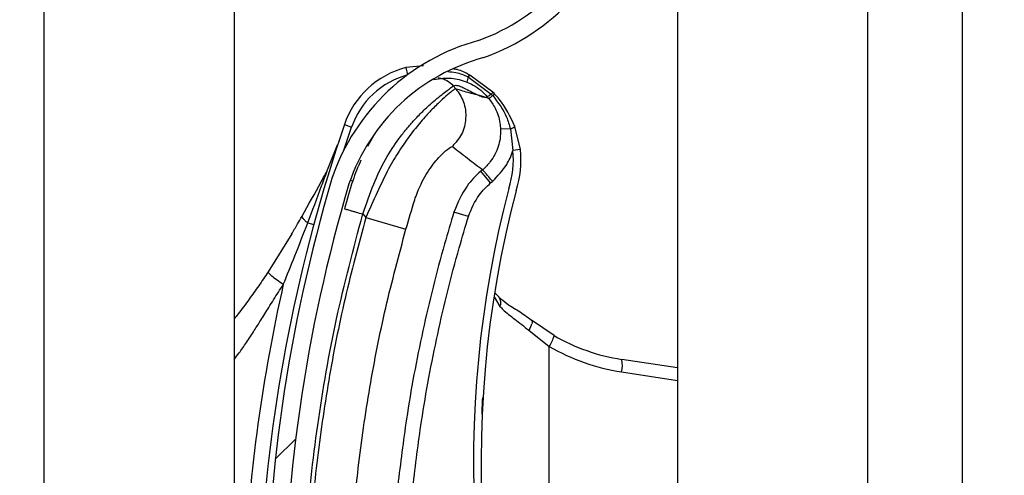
# Model space of a CAD drawing. Header units: inches. Extents: x 170 to 284, y 215 to 248.
# Tile 262 of 656: x 186.1024 to 186.2355, y 241.7558 to 241.8174. Entities that reach past the tile are written whole.
import ezdxf

# ---------------------------------------------------------------- set-up
doc = ezdxf.new("R2010")
doc.units = ezdxf.units.IN
doc.header["$LTSCALE"] = 0.25
doc.header["$MEASUREMENT"] = 0
doc.layers.add('ANNOTATIONS', color=1, linetype='Continuous')
doc.layers.add('LH BENCH MOUNT', color=7, linetype='Continuous')
doc.styles.add('ARIAL', font='arial.ttf', dxfattribs={"height": 0.09375})
doc.dimstyles.new('STANDARD$0', dxfattribs={"dimtxt": 0.09375, "dimasz": 0.09375, "dimexe": 0.03125, "dimexo": 0.046875, "dimgap": 0.09, "dimtad": 0, "dimtih": 1, "dimtoh": 1, "dimdec": 4, "dimzin": 0, "dimdsep": 46, "dimtxsty": 'ARIAL', "dimcen": 0.09, "dimadec": 0, "dimazin": 0, "dimtfac": 1, "dimtdec": 4, "dimtofl": 0, "dimtmove": 0, "dimatfit": 1, "dimfxl": 1, "dimtolj": 1, "dimtzin": 0, "dimarcsym": 0})

# ---------------------------------------------------------------- blocks, each defined once
blk = doc.blocks.new('*D114')
at = {"layer": 'ANNOTATIONS', "color": 0, "lineweight": -2, "transparency": 16777216}
for p, q in [((186.1492924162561, 243.6642684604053), (187.5897358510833, 243.6642684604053)), ((187.5584858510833, 243.5705184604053), (187.5584858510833, 241.8503426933)), ((187.5584858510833, 239.6953067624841), (187.5584858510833, 241.4154825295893)), ((186.8279608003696, 239.6015567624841), (187.5897358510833, 239.6015567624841))]:
    blk.add_line(p, q, dxfattribs=at)
at = {"layer": 'ANNOTATIONS', "color": 0, "transparency": 16777216}
for points in [[(187.5428608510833, 243.5705184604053), (187.5741108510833, 243.5705184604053), (187.5584858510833, 243.6642684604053)], [(187.5428608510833, 239.6953067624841), (187.5741108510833, 239.6953067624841), (187.5584858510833, 239.6015567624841)]]:
    blk.add_solid(points, dxfattribs=at)
at = {"layer": 'defpoints', "color": 0, "transparency": 16777216}
for p in [(186.1024174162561, 243.6642684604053), (186.7810858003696, 239.6015567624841), (187.5584858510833, 239.6015567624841)]:
    blk.add_point(p, dxfattribs=at)
at = {"layer": 'ANNOTATIONS', "color": 0, "transparency": 16777216, "insert": (187.5584858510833, 241.6329126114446), "char_height": 0.09375, "attachment_point": 5, "style": 'ARIAL'}
blk.add_mtext('\\A1;OPENING\\PHEIGHT', dxfattribs=at)

msp = doc.modelspace()

# ---------------------------------------------------------------- hatches: boundary and pattern name
at = {"layer": 'LH BENCH MOUNT'}
h = msp.add_hatch(dxfattribs=at)
h.set_pattern_fill('ANSI31', color=256, scale=0.34241245, angle=2.8e-322, style=0)
h.set_pattern_definition([(45, (176.0930244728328, 238.0091787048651), (-0.03026527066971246, 0.03026527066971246), [])])
edge = h.paths.add_edge_path(flags=0)
edge.add_arc((186.1662917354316, 241.6432972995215), 0.001712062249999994, 450.0000000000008, 472.2104203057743)
edge.add_line((186.1656445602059, 241.6448823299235), (186.1647320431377, 241.6471172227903))
edge.add_arc((186.1662917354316, 241.6432972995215), 0.004126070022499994, 450, 472.2104203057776, ccw=False)
edge.add_arc((186.1662917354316, 241.6343945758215), 0.01302879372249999, 401.4761673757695, 450, ccw=False)
edge.add_arc((186.1620458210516, 241.6312443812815), 0.01830194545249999, 359.9999999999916, 400.0613730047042, ccw=False)
edge.add_arc((186.1685858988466, 241.6312443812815), 0.01176186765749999, 292.1408576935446, 359.99999999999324, ccw=False)
edge.add_arc((186.1662917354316, 241.6344972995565), 0.01566536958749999, 235.2570680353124, 295.43079980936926, ccw=False)
edge.add_arc((186.1715306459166, 241.6426124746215), 0.02532140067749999, 212.8542481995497, 235.9809333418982, ccw=False)
edge.add_arc((186.1633812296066, 241.6362436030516), 0.01504902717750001, 172.1557183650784, 209.3146496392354, ccw=False)
edge.add_arc((186.1758108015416, 241.6349081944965), 0.02754708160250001, 453.3085031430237, 532.9325737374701, ccw=False)
edge.add_arc((186.1725578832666, 241.6709984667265), 0.008748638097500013, 280.9586189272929, 427.9414322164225)
edge.add_arc((186.1924176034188, 241.7333517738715), 0.05672062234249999, 179.5706357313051, 253.00989973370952, ccw=False)
edge.add_arc((186.3507493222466, 241.7345502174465), 0.2150521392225, 163.4260275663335, 180.2060536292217, ccw=False)
edge.add_arc((186.1719757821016, 241.7866996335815), 0.02884824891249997, 465.15884346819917, 521.4137567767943, ccw=False)
edge.add_arc((186.1546497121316, 241.8412459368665), 0.0284373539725, 290.1205938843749, 343.7190675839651)
edge.add_arc((186.1674901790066, 241.8370685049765), 0.01494630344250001, 345.2914408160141, 400.5471921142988)
edge.add_arc((186.1640660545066, 241.8352537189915), 0.0187470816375, 397.9578745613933, 431.439615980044)
edge.add_arc((186.1662917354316, 241.8400817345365), 0.0134739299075, 433.8775574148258, 472.2736457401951)
edge.add_arc((186.1637236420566, 241.8471011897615), 0.006011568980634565, 474.9825325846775, 495.717573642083)
edge.add_arc((186.1735166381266, 241.8398420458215), 0.01816498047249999, 500.8992600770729, 539.9999999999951)
edge.add_arc((186.1662917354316, 241.8398420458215), 0.01094007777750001, 539.9999999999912, 629.9999999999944)
edge.add_arc((186.1662917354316, 241.8307681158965), 0.001866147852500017, 269.9999999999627, 285.6422464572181)
edge.add_line((186.1667949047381, 241.8289710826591), (186.167445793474, 241.8266464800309))
edge.add_arc((186.1662917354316, 241.8307681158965), 0.004280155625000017, 269.9999999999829, 285.6422464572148, ccw=False)
edge.add_arc((186.1662917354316, 241.8398420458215), 0.01335408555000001, 179.9999999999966, 269.999999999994, ccw=False)
edge.add_arc((186.1735166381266, 241.8398420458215), 0.020578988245, 500.6113583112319, 539.9999999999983, ccw=False)
edge.add_arc((186.1637236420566, 241.8471011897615), 0.008425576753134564, 474.57766718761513, 496.4997109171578, ccw=False)
edge.add_arc((186.1662917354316, 241.8400817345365), 0.01588793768, 433.6903022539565, 472.4705806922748, ccw=False)
edge.add_arc((186.1640660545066, 241.8352537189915), 0.02116108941, 398.10453077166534, 431.5771717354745, ccw=False)
edge.add_arc((186.1674901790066, 241.8370685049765), 0.01736031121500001, 345.180248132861, 400.3658533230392, ccw=False)
edge.add_arc((186.1546497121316, 241.8412459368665), 0.030851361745, 289.9181572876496, 343.7795375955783, ccw=False)
edge.add_arc((186.1719757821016, 241.7866996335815), 0.02643424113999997, 464.9417095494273, 521.3236131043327)
edge.add_arc((186.3507493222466, 241.7345502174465), 0.21263813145, 523.4376684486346, 540.2096895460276)
edge.add_arc((186.1924176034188, 241.7333517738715), 0.05430661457, 539.5566266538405, 613.1145348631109)
edge.add_arc((186.1725578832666, 241.6709984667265), 0.01116264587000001, 280.0610388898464, 428.52908719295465, ccw=False)
edge.add_arc((186.1758108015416, 241.6349081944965), 0.02513307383, 452.9714001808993, 532.9706577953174)
edge.add_arc((186.1633812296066, 241.6362436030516), 0.01263501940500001, 532.0830472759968, 568.9826967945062)
edge.add_arc((186.1715306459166, 241.6426124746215), 0.022907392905, 213.0443063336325, 236.0197152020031)
edge.add_arc((186.1662917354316, 241.6344972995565), 0.01325136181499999, 235.1922404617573, 295.7352497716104)
edge.add_arc((186.1685858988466, 241.6312443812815), 0.009347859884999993, 291.7225241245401, 359.9999999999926)
edge.add_arc((186.1620458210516, 241.6312443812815), 0.01588793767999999, 359.9999999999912, 399.9521788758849)
edge.add_arc((186.1662917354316, 241.6343945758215), 0.01061478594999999, 401.6345013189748, 450.0000000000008)

# ---------------------------------------------------------------- linework, layer by layer
for p, q in [((186.2298594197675, 239.6490664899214), (186.2298594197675, 243.9018291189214)), ((186.2298594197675, 239.6490664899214), (186.2298594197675, 243.9018291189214)), ((186.1913380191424, 243.8543193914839), (186.1913380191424, 239.6897279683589)), ((186.2170189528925, 243.8543193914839), (186.2170189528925, 239.6490664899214)), ((186.2298594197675, 239.6490664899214), (186.2298594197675, 243.8543193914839)), ((186.1057349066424, 239.6490664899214), (186.1057349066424, 243.7595607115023)), ((186.1314158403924, 241.9334281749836), (186.1314158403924, 241.7410542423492)), ((186.1570029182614, 241.8111357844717), (186.1546035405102, 241.8108862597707)), ((186.1546035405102, 241.8108862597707), (186.1548572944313, 241.8099198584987)), ((186.1630076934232, 241.8096305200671), (186.1630086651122, 241.8096300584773)), ((186.1630086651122, 241.8096300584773), (186.1630707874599, 241.809600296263)), ((186.1630707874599, 241.809600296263), (186.1630716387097, 241.8095998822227)), ((186.1630716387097, 241.8095998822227), (186.1661753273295, 241.8073155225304)), ((186.1631899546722, 241.8099204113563), (186.1631890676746, 241.8099208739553)), ((186.1632515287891, 241.8098880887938), (186.1631899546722, 241.8099204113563)), ((186.1632524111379, 241.8098876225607), (186.1632515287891, 241.8098880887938)), ((186.1663938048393, 241.8075639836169), (186.1632524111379, 241.8098876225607)), ((186.1613835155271, 241.8080284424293), (186.1610357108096, 241.8084398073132)), ((186.1628838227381, 241.8089429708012), (186.1628845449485, 241.8089426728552)), ((186.1658192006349, 241.8067126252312), (186.1648878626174, 241.8070451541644)), ((186.1661753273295, 241.8073155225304), (186.1663656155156, 241.8071099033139)), ((186.1462454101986, 241.7997445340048), (186.1472811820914, 241.8028452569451)), ((186.1463093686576, 241.8031781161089), (186.1472811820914, 241.8028452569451)), ((186.1687535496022, 241.8026048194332), (186.1674199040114, 241.8025556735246)), ((186.1687535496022, 241.8026048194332), (186.1690857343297, 241.7996930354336)), ((186.1701068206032, 241.7998052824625), (186.1693562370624, 241.8029522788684)), ((186.1502438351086, 241.8016869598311), (186.1494501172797, 241.8002482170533)), ((186.1440407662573, 241.7970622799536), (186.1453956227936, 241.8004512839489)), ((186.1701068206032, 241.7998052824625), (186.1690857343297, 241.7996930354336)), ((186.165005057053, 241.7970871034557), (186.1647570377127, 241.7968774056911)), ((186.1660827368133, 241.7953094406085), (186.1647570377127, 241.7968774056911)), ((186.1471115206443, 241.7956739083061), (186.1474398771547, 241.7955731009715)), ((186.1660827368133, 241.7953094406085), (186.1663307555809, 241.795519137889)), ((186.1487919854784, 241.7911052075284), (186.1492048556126, 241.7906168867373)), ((186.1492048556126, 241.7906168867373), (186.1546350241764, 241.7890687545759)), ((186.1630862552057, 241.7907695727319), (186.1611233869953, 241.7913721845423)), ((186.1413538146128, 241.7898969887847), (186.1421723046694, 241.7896752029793)), ((186.1391859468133, 241.7884016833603), (186.1359997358, 241.78327520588)), ((186.1666509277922, 241.7804397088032), (186.1672443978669, 241.779882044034)), ((186.1665405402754, 241.7799067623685), (186.1673421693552, 241.7786015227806)), ((186.1746502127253, 241.7746808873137), (186.171609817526, 241.7767481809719)), ((186.1712230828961, 241.7754039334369), (186.1740134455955, 241.773200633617)), ((186.1740134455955, 241.7077799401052), (186.1740134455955, 241.773200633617)), ((186.1913380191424, 241.7703050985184), (186.1838006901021, 241.771455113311)), ((186.1837659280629, 241.7697626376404), (186.1913380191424, 241.7686073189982))]:
    msp.add_line(p, q, dxfattribs=at)
at = {"layer": 'LH BENCH MOUNT', "flags": 128}
msp.add_lwpolyline([(186.171609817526, 241.7767481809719), (186.1716658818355, 241.7766741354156), (186.1716914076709, 241.7765653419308), (186.171685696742, 241.7764247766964), (186.1716489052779, 241.7762562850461), (186.1715820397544, 241.7760644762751), (186.1714869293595, 241.7758545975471), (186.1713661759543, 241.7756323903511), (186.1712230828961, 241.7754039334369)], dxfattribs=at)
at = {"layer": 'LH BENCH MOUNT'}
for centre, radius, start, end in [((186.1546497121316, 241.8412459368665), 0.02843735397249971, 290.1205938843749, 343.7190675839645), ((186.1546497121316, 241.8412459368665), 0.03085136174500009, 289.91815728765, 343.7795375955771), ((186.1719757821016, 241.7866996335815), 0.02884824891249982, 105.1588434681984, 161.4137567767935), ((186.1719757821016, 241.7866996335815), 0.02643424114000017, 104.9417095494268, 161.3236131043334), ((186.157647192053, 241.7992947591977), 0.01198443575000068, 104.7123854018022, 161.0929786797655), ((186.157647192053, 241.7992947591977), 0.01095719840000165, 104.7123854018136, 161.0929786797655), ((186.1651179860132, 241.8086627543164), 0.002251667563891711, 155.3939551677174, 172.8510957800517), ((186.1651206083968, 241.8086613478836), 0.002253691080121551, 155.3897650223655, 172.8291455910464), ((186.164417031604, 241.8089519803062), 0.001564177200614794, 141.7256942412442, 154.2910519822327), ((186.1644214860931, 241.8089496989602), 0.001568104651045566, 141.7542666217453, 154.2863466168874), ((186.1645201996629, 241.8088906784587), 0.001613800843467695, 141.8260927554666, 153.9140894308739), ((186.1645193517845, 241.8088910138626), 0.001611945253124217, 141.8104826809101, 153.9114578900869), ((186.3507141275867, 241.7331667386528), 0.21606225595, 161.092978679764, 176.5597220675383), ((186.1684014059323, 241.803912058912), 0.001353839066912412, 285.0764398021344, 314.8519014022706), ((186.1571730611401, 241.7983834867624), 0.01198443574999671, 341.3410974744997, 6.273281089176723), ((186.1571730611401, 241.7983834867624), 0.01301167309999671, 341.5025581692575, 6.273281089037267), ((186.3507493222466, 241.7345502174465), 0.2150521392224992, 163.4260275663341, 180.2060536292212), ((186.3507493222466, 241.7345502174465), 0.2126381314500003, 163.4376684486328, 180.2096895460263), ((186.3103094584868, 241.7574608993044), 0.146552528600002, 165.3406183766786, 202.0185750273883), ((186.3103094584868, 241.7574608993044), 0.1455252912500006, 165.3544246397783, 203.870550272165), ((186.3507141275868, 241.7331667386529), 0.2180957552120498, 167.1792232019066, 177.2535733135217), ((186.1663523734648, 241.7791305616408), 0.001122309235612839, 331.8758133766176, 39.94683461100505), ((186.1710884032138, 241.7753359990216), 0.003621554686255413, 323.8694765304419, 349.5782562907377), ((186.1877258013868, 241.7971807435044), 0.02602334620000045, 239.837373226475, 261.3249484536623), ((186.1879492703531, 241.7971807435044), 0.02773540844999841, 239.8373732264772, 261.3249484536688), ((186.1804700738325, 241.7706769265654), 0.003420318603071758, 344.4956794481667, 13.15103634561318)]:
    msp.add_arc(centre, radius, start, end, dxfattribs=at)
for points, knots in [([(186.1631890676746, 241.8099208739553), (186.1626642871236, 241.8101990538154), (186.1619734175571, 241.8105652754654), (186.1612110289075, 241.8106929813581), (186.1610277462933, 241.8107236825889)], [0, 0, 0, 0, 0.7595942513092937, 0.9999999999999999, 0.9999999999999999, 0.9999999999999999, 0.9999999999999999]), ([(186.1584241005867, 241.809280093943), (186.1592155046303, 241.8094035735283), (186.1607331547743, 241.8096403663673), (186.162187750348, 241.8091686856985), (186.1628838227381, 241.8089429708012)], [0, 0, 0, 0, 0.5214667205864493, 1, 1, 1, 1]), ([(186.1589977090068, 241.8095101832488), (186.1591878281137, 241.8094818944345), (186.1595832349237, 241.8094230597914), (186.160320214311, 241.8091202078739), (186.1607538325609, 241.808707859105), (186.1610357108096, 241.8084398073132)], [0, 0, 0, 0, 0.2447599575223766, 0.5090480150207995, 1, 1, 1, 1]), ([(186.1602920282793, 241.8103514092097), (186.1606622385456, 241.8103299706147), (186.1616107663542, 241.8102750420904), (186.162478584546, 241.8098746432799), (186.1630076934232, 241.8096305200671)], [0, 0, 0, 0, 0.3902998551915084, 1, 1, 1, 1]), ([(186.1487919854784, 241.7911052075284), (186.1492678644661, 241.792461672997), (186.1501662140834, 241.7950223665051), (186.1517815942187, 241.7985133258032), (186.1533840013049, 241.8009252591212), (186.1547159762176, 241.8026279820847), (186.1556308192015, 241.8036713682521), (186.1564224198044, 241.8044998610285), (186.157091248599, 241.8051597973), (186.1578360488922, 241.8058548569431), (186.1586698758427, 241.8065805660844), (186.1597992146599, 241.8074885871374), (186.1607892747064, 241.8082485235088), (186.1609584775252, 241.8083798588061), (186.1610357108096, 241.8084398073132)], [0, 0, 0, 0, 0.1307156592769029, 0.2467609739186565, 0.3577928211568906, 0.4170971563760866, 0.4791482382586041, 0.5177152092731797, 0.5590896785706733, 0.603294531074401, 0.6633484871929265, 0.7353692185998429, 0.8792082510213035, 1, 1, 1, 1]), ([(186.1613835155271, 241.8080284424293), (186.1613041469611, 241.8079967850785), (186.1611428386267, 241.807932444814), (186.1603543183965, 241.8073136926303), (186.1592933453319, 241.8063705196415), (186.1580629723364, 241.8051569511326), (186.1566551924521, 241.8036110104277), (186.1551800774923, 241.8017758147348), (186.1536900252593, 241.7996406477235), (186.1521616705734, 241.7970860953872), (186.150725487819, 241.7940097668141), (186.149716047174, 241.791757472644), (186.1492048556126, 241.7906168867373)], [0, 0, 0, 0, 0.1094013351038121, 0.2223468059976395, 0.3151791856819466, 0.4102231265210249, 0.5012749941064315, 0.5946006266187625, 0.6834485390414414, 0.7745330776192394, 0.8858211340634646, 1, 1, 1, 1]), ([(186.1613835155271, 241.8080284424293), (186.1617726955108, 241.8074525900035), (186.162581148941, 241.8062563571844), (186.1628399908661, 241.8040312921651), (186.1623122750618, 241.8018539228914), (186.161364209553, 241.8007642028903), (186.1609078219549, 241.8002396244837)], [0, 0, 0, 0, 0.2406941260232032, 0.499999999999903, 0.7593058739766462, 1, 1, 1, 1]), ([(186.1610357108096, 241.8084398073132), (186.1611425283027, 241.808479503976), (186.1613667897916, 241.8085628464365), (186.1619685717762, 241.8083688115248), (186.1627231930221, 241.8080207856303), (186.1635224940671, 241.8076065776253), (186.1643199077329, 241.8071994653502), (186.1647438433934, 241.8070413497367), (186.164958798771, 241.8069611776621)], [0, 0, 0, 0, 0.1574760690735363, 0.330618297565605, 0.4911886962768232, 0.6742546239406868, 0.834831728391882, 1, 1, 1, 1]), ([(186.1648878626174, 241.8070451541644), (186.1646771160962, 241.8071033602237), (186.1640958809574, 241.8072638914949), (186.1630276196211, 241.8074734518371), (186.1620068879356, 241.8078180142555), (186.1613835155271, 241.8080284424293)], [0, 0, 0, 0, 0.1812946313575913, 0.5000073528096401, 1, 1, 1, 1]), ([(186.1628845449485, 241.8089426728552), (186.1631640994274, 241.8088144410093), (186.1641970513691, 241.8083406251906), (186.1650912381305, 241.8075752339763), (186.1656256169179, 241.8069419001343), (186.1656256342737, 241.8069418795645)], [0, 0, 0, 0, 0.2706300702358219, 0.9999763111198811, 1, 1, 1, 1]), ([(186.164958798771, 241.8069611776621), (186.1650523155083, 241.8069355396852), (186.1652403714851, 241.8068839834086), (186.1654677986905, 241.806871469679), (186.1655729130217, 241.8069186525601), (186.1656253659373, 241.8069421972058)], [0, 0, 0, 0, 0.3313600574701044, 0.6663431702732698, 0.9999999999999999, 0.9999999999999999, 0.9999999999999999, 0.9999999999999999]), ([(186.1656253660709, 241.8069421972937), (186.1656735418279, 241.8068851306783), (186.1657381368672, 241.8068086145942), (186.1658027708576, 241.8067320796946), (186.1658192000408, 241.8067126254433)], [0, 0, 0, 0, 0.7458120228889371, 0.9999999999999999, 0.9999999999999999, 0.9999999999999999, 0.9999999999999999]), ([(186.1661753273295, 241.8073155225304), (186.1661555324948, 241.8073002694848), (186.1660365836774, 241.8072086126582), (186.1658520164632, 241.8070716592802), (186.1656770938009, 241.8069535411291), (186.1656427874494, 241.8069457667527), (186.1656256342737, 241.8069418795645)], [0, 0, 0, 0, 0.06239373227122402, 0.3749291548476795, 0.6874645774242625, 1, 1, 1, 1]), ([(186.1658160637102, 241.8067163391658), (186.1658160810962, 241.8067163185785), (186.1661511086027, 241.8063196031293), (186.1668351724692, 241.8052858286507), (186.1673257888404, 241.8038261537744), (186.167399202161, 241.8028351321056), (186.1674199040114, 241.8025556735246)], [0, 0, 0, 0, 1.782673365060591e-05, 0.3435204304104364, 0.8148790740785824, 1, 1, 1, 1]), ([(186.1663656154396, 241.8071099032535), (186.1663456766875, 241.807094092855), (186.1662259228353, 241.806999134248), (186.1660407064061, 241.8068560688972), (186.1658668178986, 241.8067302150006), (186.1658350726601, 241.8067184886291), (186.1658192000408, 241.8067126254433)], [0, 0, 0, 0, 0.06242876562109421, 0.3749525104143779, 0.6874762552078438, 1, 1, 1, 1]), ([(186.1663658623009, 241.8071096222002), (186.1670741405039, 241.8061813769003), (186.1681275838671, 241.8048007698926), (186.1685990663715, 241.8031467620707), (186.1687535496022, 241.8026048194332)], [0, 0, 0, 0, 0.6723457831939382, 1, 1, 1, 1]), ([(186.166598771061, 241.8073534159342), (186.1665987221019, 241.8073534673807), (186.1665311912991, 241.8074244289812), (186.1664624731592, 241.8074942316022), (186.1663938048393, 241.8075639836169)], [0, 0, 0, 0, 0.0007249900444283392, 0.9999999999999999, 0.9999999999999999, 0.9999999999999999, 0.9999999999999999]), ([(186.1693562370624, 241.8029522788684), (186.1687429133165, 241.8042479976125), (186.1679923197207, 241.8058337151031), (186.1668142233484, 241.807118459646), (186.1665987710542, 241.8073534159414)], [0, 0, 0, 0, 0.8171182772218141, 1, 1, 1, 1]), ([(186.1674199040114, 241.8025556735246), (186.1674206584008, 241.8025333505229), (186.1674472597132, 241.8017461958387), (186.1672226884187, 241.8001746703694), (186.1662671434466, 241.7983380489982), (186.1653879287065, 241.7974109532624), (186.1650049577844, 241.7970870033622), (186.1650049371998, 241.79708698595)], [0, 0, 0, 0, 0.0108740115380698, 0.3834398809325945, 0.7558119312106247, 0.9999868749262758, 1, 1, 1, 1]), ([(186.1558144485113, 241.7930020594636), (186.155814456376, 241.7930020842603), (186.155928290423, 241.7933609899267), (186.1564277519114, 241.7947671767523), (186.1576023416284, 241.7969698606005), (186.1591371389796, 241.7988731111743), (186.1604825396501, 241.8000847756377), (186.1607562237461, 241.8001844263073), (186.1609078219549, 241.8002396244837)], [0, 0, 0, 0, 4.497367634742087e-06, 0.06509473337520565, 0.2616701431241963, 0.4753105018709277, 0.7093656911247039, 0.9999999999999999, 0.9999999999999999, 0.9999999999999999, 0.9999999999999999]), ([(186.1609078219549, 241.8002396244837), (186.1615810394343, 241.7997104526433), (186.1629274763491, 241.7986521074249), (186.1643124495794, 241.7976086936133), (186.1650049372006, 241.7970869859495)], [0, 0, 0, 0, 0.4999992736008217, 1, 1, 1, 1]), ([(186.1663307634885, 241.7955191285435), (186.1670325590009, 241.7962374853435), (186.1681946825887, 241.7974270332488), (186.1688696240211, 241.7990005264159), (186.1690748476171, 241.7996581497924), (186.1690857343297, 241.7996930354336)], [0, 0, 0, 0, 0.5907811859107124, 0.9782917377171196, 1, 1, 1, 1]), ([(186.1485226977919, 241.7983747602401), (186.1481483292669, 241.7974569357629), (186.1472917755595, 241.7953569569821), (186.1466722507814, 241.7930897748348), (186.1463234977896, 241.7918134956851)], [0, 0, 0, 0, 0.4370636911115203, 0.9999999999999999, 0.9999999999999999, 0.9999999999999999, 0.9999999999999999]), ([(186.1405819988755, 241.790811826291), (186.1414529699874, 241.7923520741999), (186.1426157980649, 241.7944084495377), (186.1437548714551, 241.7965298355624), (186.1440407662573, 241.7970622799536)], [0, 0, 0, 0, 0.7490110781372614, 1, 1, 1, 1]), ([(186.1413538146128, 241.7898969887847), (186.1419822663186, 241.791561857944), (186.1428824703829, 241.7939466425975), (186.1437721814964, 241.7963398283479), (186.1440407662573, 241.7970622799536)], [0, 0, 0, 0, 0.6981213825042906, 1, 1, 1, 1]), ([(186.1647570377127, 241.7968774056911), (186.1647570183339, 241.7968773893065), (186.1640631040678, 241.7962906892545), (186.1624882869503, 241.7946671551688), (186.1616302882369, 241.7925958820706), (186.1611233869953, 241.7913721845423)], [0, 0, 0, 0, 1.142795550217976e-05, 0.409211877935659, 1, 1, 1, 1]), ([(186.1630862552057, 241.7907695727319), (186.1634979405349, 241.7917867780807), (186.1641954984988, 241.7935103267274), (186.1655341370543, 241.7947864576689), (186.1660827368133, 241.7953094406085)], [0, 0, 0, 0, 0.5901808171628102, 1, 1, 1, 1]), ([(186.1546350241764, 241.7890687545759), (186.1550225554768, 241.790393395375), (186.1554100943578, 241.7917180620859), (186.1558144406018, 241.7930020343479), (186.1558144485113, 241.7930020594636)], [0, 0, 0, 0, 0.999980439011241, 1, 1, 1, 1]), ([(186.1391839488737, 241.7883982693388), (186.1391839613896, 241.7883982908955), (186.1394482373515, 241.7888534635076), (186.1399159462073, 241.7896534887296), (186.1403828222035, 241.7904626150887), (186.1405819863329, 241.7908118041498), (186.1405819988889, 241.7908118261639)], [0, 0, 0, 0, 2.704369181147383e-05, 0.571031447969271, 0.9999729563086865, 1, 1, 1, 1]), ([(186.1413538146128, 241.7898969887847), (186.14122260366, 241.7900087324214), (186.1409572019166, 241.7902347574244), (186.140703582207, 241.790525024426), (186.1405992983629, 241.7907099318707), (186.1405852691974, 241.7907925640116), (186.1405819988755, 241.790811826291)], [0, 0, 0, 0, 0.2979480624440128, 0.6026626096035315, 0.907377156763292, 0.9999999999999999, 0.9999999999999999, 0.9999999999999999, 0.9999999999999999]), ([(186.1406798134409, 241.7340786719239), (186.1407785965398, 241.7388340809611), (186.1409766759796, 241.7483696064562), (186.1425862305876, 241.7626785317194), (186.1450430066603, 241.7769880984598), (186.1475403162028, 241.7863919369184), (186.1487919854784, 241.7911052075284)], [0, 0, 0, 0, 0.2468628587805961, 0.4950083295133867, 0.74689458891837, 1, 1, 1, 1]), ([(186.1492048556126, 241.7906168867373), (186.1482307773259, 241.7869867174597), (186.1462797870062, 241.7797158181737), (186.144101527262, 241.7686350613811), (186.1424904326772, 241.7574524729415), (186.1414796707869, 241.7464837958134), (186.1412849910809, 241.7392359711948), (186.1411915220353, 241.7357561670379)], [0, 0, 0, 0, 0.2027568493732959, 0.4061035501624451, 0.6088604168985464, 0.8122072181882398, 1, 1, 1, 1]), ([(186.1463234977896, 241.7918134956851), (186.1463564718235, 241.791804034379), (186.1464071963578, 241.791789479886), (186.1467150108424, 241.7917011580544), (186.1470335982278, 241.7916097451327), (186.1474290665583, 241.7914962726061), (186.1480037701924, 241.791331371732), (186.1484814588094, 241.7911943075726), (186.1487919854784, 241.7911052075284)], [0, 0, 0, 0, 0.2394568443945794, 0.3683606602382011, 0.5000000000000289, 0.6316393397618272, 0.7605431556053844, 1, 1, 1, 1]), ([(186.1611233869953, 241.7913721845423), (186.1606953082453, 241.7899428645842), (186.1591104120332, 241.7846510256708), (186.1568152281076, 241.7753529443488), (186.154748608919, 241.7644435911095), (186.1538972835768, 241.7574312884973), (186.1535337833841, 241.7544371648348)], [0, 0, 0, 0, 0.1185397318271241, 0.4388752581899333, 0.7604101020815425, 1, 1, 1, 1]), ([(186.1555752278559, 241.7542169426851), (186.1559349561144, 241.757180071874), (186.1567756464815, 241.7641049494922), (186.1588195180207, 241.774901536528), (186.1610898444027, 241.7841036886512), (186.162662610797, 241.7893550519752), (186.1630862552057, 241.7907695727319)], [0, 0, 0, 0, 0.2395900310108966, 0.5599255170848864, 0.8814604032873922, 0.9999999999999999, 0.9999999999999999, 0.9999999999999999, 0.9999999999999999]), ([(186.1380557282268, 241.781562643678), (186.1385785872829, 241.7828540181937), (186.1397015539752, 241.7856275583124), (186.1407783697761, 241.7884100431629), (186.1413538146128, 241.7898969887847)], [0, 0, 0, 0, 0.4656051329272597, 1, 1, 1, 1]), ([(186.146837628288, 241.7356864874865), (186.1468376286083, 241.7356865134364), (186.1468794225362, 241.7390728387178), (186.1471425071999, 241.7461195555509), (186.1480944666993, 241.7567927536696), (186.1496690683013, 241.7676688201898), (186.1517875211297, 241.7784561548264), (186.1536858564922, 241.7855312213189), (186.1546350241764, 241.7890687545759)], [0, 0, 0, 0, 1.439079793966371e-06, 0.1877923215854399, 0.3908439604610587, 0.5938956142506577, 0.7969478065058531, 1, 1, 1, 1]), ([(186.1359997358, 241.78327520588), (186.1355774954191, 241.7826477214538), (186.134736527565, 241.7813979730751), (186.1333792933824, 241.7795068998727), (186.1322799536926, 241.7780200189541), (186.1315894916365, 241.7771533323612), (186.1314158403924, 241.7769353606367)], [0, 0, 0, 0, 0.2874979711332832, 0.5726040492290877, 0.8925098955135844, 1, 1, 1, 1]), ([(186.1380557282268, 241.781562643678), (186.1377649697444, 241.7817679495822), (186.1371661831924, 241.7821907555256), (186.1364771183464, 241.7827320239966), (186.1360354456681, 241.7831326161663), (186.1360114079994, 241.7832285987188), (186.1359997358, 241.78327520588)], [0, 0, 0, 0, 0.2427897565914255, 0.5000000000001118, 0.7572102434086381, 0.9999999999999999, 0.9999999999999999, 0.9999999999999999, 0.9999999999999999]), ([(186.1314158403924, 241.7714507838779), (186.1316367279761, 241.771738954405), (186.1322125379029, 241.7724901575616), (186.1331125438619, 241.773801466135), (186.1340874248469, 241.7752814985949), (186.1350835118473, 241.7768629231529), (186.1361597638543, 241.7785939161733), (186.137169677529, 241.7802018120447), (186.1378341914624, 241.7812223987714), (186.1380557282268, 241.781562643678)], [0, 0, 0, 0, 0.09019872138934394, 0.2351300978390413, 0.3944108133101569, 0.5296508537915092, 0.6982639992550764, 0.8994067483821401, 0.9999999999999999, 0.9999999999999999, 0.9999999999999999, 0.9999999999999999]), ([(186.1672047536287, 241.7798638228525), (186.1675480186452, 241.7795794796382), (186.1682880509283, 241.7789664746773), (186.1698494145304, 241.7779911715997), (186.1710968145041, 241.7772122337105), (186.1717174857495, 241.7766510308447), (186.1717778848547, 241.7765964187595)], [0, 0, 0, 0, 0.2839420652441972, 0.6121401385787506, 0.962256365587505, 1, 1, 1, 1]), ([(186.1673421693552, 241.7786015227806), (186.1674721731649, 241.7784678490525), (186.1680617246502, 241.7778616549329), (186.1693543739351, 241.7769040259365), (186.1705943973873, 241.7759086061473), (186.1712230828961, 241.7754039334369)], [0, 0, 0, 0, 0.1223980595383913, 0.5550603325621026, 1, 1, 1, 1]), ([(186.1649172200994, 241.7640570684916), (186.1649270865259, 241.7643620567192), (186.1649511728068, 241.7651066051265), (186.1649944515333, 241.7658509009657), (186.1650200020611, 241.7662903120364)], [0, 0, 0, 0, 0.409628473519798, 1, 1, 1, 1])]:
    msp.add_open_spline(points, degree=3, knots=knots, dxfattribs=at)
for points in [[(186.1663938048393, 241.8075639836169), (186.1663922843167, 241.8075595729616), (186.1663892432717, 241.8075507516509), (186.1663453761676, 241.8074987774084), (186.1662764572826, 241.8074224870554), (186.1662090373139, 241.8073511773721), (186.1661753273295, 241.8073155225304)], [(186.1665986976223, 241.8073534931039), (186.1665966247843, 241.80734946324), (186.1665924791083, 241.8073414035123), (186.1665453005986, 241.8072906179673), (186.1664721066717, 241.8072155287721), (186.1664011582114, 241.807145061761), (186.1663656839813, 241.8071098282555)], [(186.1663309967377, 241.795519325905), (186.1661608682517, 241.7957203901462), (186.1658206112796, 241.7961225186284), (186.1653880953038, 241.79663368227), (186.1650792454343, 241.7969986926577), (186.1650295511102, 241.7970574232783), (186.1650047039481, 241.7970867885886)]]:
    msp.add_open_spline(points, degree=3, dxfattribs=at)

# ---------------------------------------------------------------- dimensions: what is measured, and where the dimension line sits
at = {"layer": 'ANNOTATIONS'}
dim = msp.add_linear_dim(base=(187.5584858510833, 239.6015567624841), p1=(186.102417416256, 243.6642684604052), p2=(186.7810858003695, 239.6015567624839), angle=90, text='OPENING\\PHEIGHT', dimstyle='STANDARD$0', dxfattribs=at)
dim.commit()
dim.dimension.update_dxf_attribs({"geometry": '*D114', "text_midpoint": (187.5584858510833, 241.6329126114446)})

doc.saveas('drawing.dxf')
